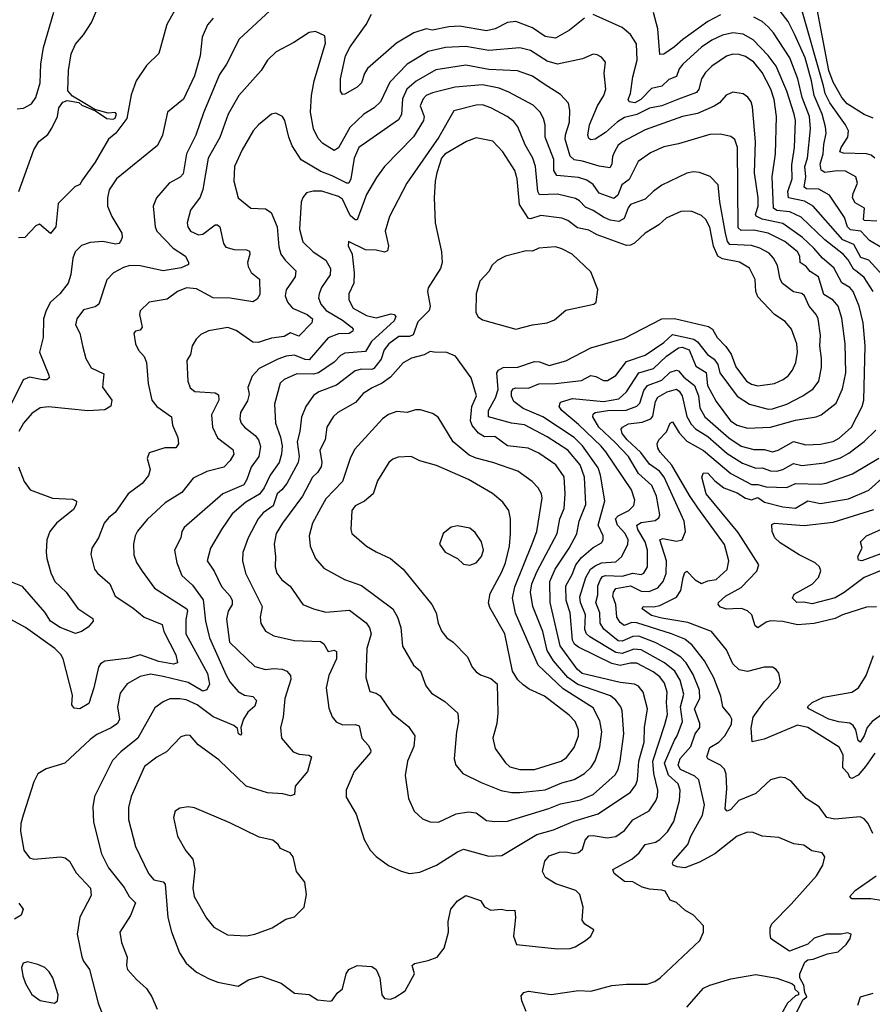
# Model space of a CAD drawing. Extents: x 1550320 to 1685906, y 509093 to 640511.
# Tile 357 of 532: x 1624638 to 1628723, y 590779 to 595498. Entities that reach past the tile are written whole.
import ezdxf

# ---------------------------------------------------------------- set-up
doc = ezdxf.new("R2010")
doc.units = 0

msp = doc.modelspace()

# ---------------------------------------------------------------- linework, layer by layer
at = {"layer": '0CON20XD'}
for points in [[(1624633.2, 594675), (1624704.7, 594875), (1624728.5, 594915), (1624771.8, 594948.2), (1624791.8, 594978.2), (1624818.3, 595035), (1624825.2, 595075), (1624845, 595103.2), (1624865, 595111.3), (1624921.7, 595101.7), (1624935, 595088.9), (1625000.8, 595060.8), (1625055, 595025.4), (1625085, 595021.2), (1625095, 595026.2), (1625100.8, 595045), (1625095, 595053.8), (1625060.8, 595050.8), (1624998, 595068), (1624941.4, 595101.4), (1624891.4, 595131.4), (1624867.8, 595157.8), (1624871.4, 595255), (1624884.7, 595335), (1624905, 595380.6), (1624944, 595426), (1624981.8, 595485), (1625027.9, 595595)], [(1625858.5, 595561.5), (1625690, 595405), (1625628.5, 595285), (1625595, 595235.7), (1625518.2, 595051.8), (1625481.2, 594945), (1625436.5, 594855), (1625420.9, 594759.1), (1625406.8, 594743.2), (1625353.1, 594715), (1625293.3, 594645), (1625276.5, 594605), (1625286.7, 594505), (1625294.8, 594484.8), (1625373.4, 594403.4), (1625431.5, 594365), (1625447.1, 594335), (1625446, 594325), (1625411.8, 594308.2), (1625325, 594294.4), (1625215, 594318.4), (1625165, 594319.6), (1625135, 594311.2), (1625086.9, 594285), (1625055, 594251.2), (1625016, 594134), (1624998.7, 594121.3), (1624942.7, 594107.3), (1624910.6, 594065), (1624904.3, 594035), (1624925.7, 593995), (1624939.4, 593929.4), (1624954.4, 593875), (1624979.5, 593829.5), (1625040.9, 593800.9), (1625035, 593736.7), (1625079.4, 593675), (1625074.4, 593645.6), (1625045, 593628.5), (1624964, 593624), (1624775, 593642.5), (1624735, 593638.1), (1624695, 593611.1), (1624655.5, 593565), (1624633.8, 593525)], [(1625407.7, 595592.3), (1625341.9, 595475), (1625303.8, 595336.2), (1625245, 595279.2), (1625195, 595205.8), (1625171.5, 595138.5), (1625150.4, 595025), (1625098, 594955), (1625063.3, 594925), (1624999.3, 594815), (1624938.8, 594731.2)], [(1628745, 594532.4), (1628685.2, 594535.2), (1628680.3, 594540.3), (1628685.3, 594595), (1628641.2, 594621.2), (1628628.7, 594645), (1628631, 594665), (1628652.2, 594715), (1628643.5, 594745), (1628595, 594771.8), (1628554.2, 594774.2), (1628495, 594765.7), (1628477.6, 594777.6), (1628473.8, 594805), (1628488.4, 594855), (1628490.4, 594899.6), (1628502.2, 594955), (1628499.6, 594985), (1628482.4, 595045), (1628444.9, 595134.9), (1628432.1, 595205), (1628401.1, 595315), (1628352.6, 595425), (1628319.6, 595489.6), (1628255, 595574.6)], [(1628726.7, 595026.7), (1628685, 595043.3), (1628603.3, 595095), (1628577.1, 595125), (1628535, 595199.2), (1628515.7, 595254.3), (1628450.3, 595590.3)], [(1625565, 595505.6), (1625537, 595473), (1625511.8, 595415), (1625502.5, 595325), (1625475, 595229.2), (1625421.9, 595118.1), (1625345.6, 595054.4), (1625321.5, 594945), (1625298.5, 594895), (1625101.9, 594735), (1625067, 594683), (1625058.8, 594645), (1625058.5, 594605), (1625078.8, 594555), (1625127.5, 594475), (1625128.8, 594455), (1625120, 594435), (1625113.3, 594425), (1625098.2, 594421.8), (1625035.4, 594435.4), (1624975, 594430.6), (1624934.3, 594415.7), (1624903.9, 594386.1), (1624892.2, 594355), (1624883.1, 594276.9), (1624870, 594235), (1624829.5, 594185), (1624785.9, 594145), (1624764.2, 594105), (1624752.4, 594065), (1624750, 593975), (1624732, 593905), (1624777.8, 593795), (1624778.5, 593781.5), (1624767.3, 593772.7), (1624747.9, 593772.1), (1624685, 593784.2), (1624655, 593771.8), (1624596, 593655)], [(1624625, 595070.5), (1624656.5, 595073.5), (1624694.5, 595095), (1624714.6, 595125), (1624736, 595195), (1624739.6, 595285), (1624751.1, 595365), (1624800.6, 595535)], [(1627344.4, 595505.6), (1627271.6, 595448.4), (1627205, 595408.9), (1627155, 595417.9), (1627095, 595458.6), (1627015, 595489), (1626975.7, 595484.3), (1626915.6, 595454.4), (1626875, 595444.8), (1626745, 595466.7), (1626694, 595464), (1626615, 595448.5), (1626584.6, 595454.6), (1626525.5, 595435), (1626442.9, 595385), (1626304.6, 595265), (1626289.1, 595240.9), (1626274.7, 595195.3), (1626255, 595175.5), (1626195, 595141.4), (1626185, 595140), (1626174.4, 595155), (1626174.7, 595215), (1626198.7, 595325), (1626221.4, 595368.6), (1626297.7, 595475), (1626323.9, 595525)], [(1628771.1, 594275), (1628706.3, 594346.3), (1628668.7, 594358.7), (1628635, 594420.5), (1628582.3, 594442.3), (1628439.3, 594605), (1628398.1, 594628.1), (1628321.6, 594645), (1628317.9, 594675), (1628339.4, 594735), (1628337.6, 594802.4), (1628350, 594885), (1628355.2, 595015), (1628349, 595045), (1628313.8, 595155), (1628262.4, 595275), (1628225, 595326.5), (1628151.9, 595401.9), (1628105, 595428.1), (1628055.2, 595434.8), (1628005.6, 595424.4), (1627955, 595400.8), (1627904.2, 595365.8), (1627815, 595284.5), (1627797.6, 595262.4), (1627784.7, 595225.3), (1627749, 595211), (1627715, 595179.7), (1627665, 595168.8), (1627614.7, 595115), (1627585, 595100), (1627558.6, 595105), (1627553.5, 595115), (1627564.6, 595145), (1627575.9, 595225), (1627596, 595305), (1627593, 595383), (1627565, 595427.8), (1627525, 595460.9), (1627385, 595522.7)], [(1627995, 595520.8), (1627935, 595489.3), (1627815, 595403.9), (1627775, 595367.9), (1627725, 595333.8), (1627705, 595331.2), (1627696, 595455), (1627675, 595533.3)], [(1628768.4, 594405), (1628709.5, 594439.5), (1628668.6, 594485), (1628619.4, 594490.6), (1628604.3, 594505), (1628590.1, 594550.1), (1628517.8, 594657.8), (1628466.6, 594686.6), (1628408.3, 594688.3), (1628397.1, 594695), (1628405.1, 594745), (1628400.5, 594795), (1628413.4, 594835), (1628427.2, 594975), (1628422.4, 595035), (1628387.3, 595125), (1628365.7, 595215), (1628327.5, 595315), (1628250.3, 595435), (1628225, 595464.7), (1628195, 595490), (1628155, 595509.7)], [(1628735, 594834.5), (1628718.3, 594848.3), (1628695.7, 594855.7), (1628585, 594859.2), (1628568.1, 594865), (1628574.2, 594885), (1628606.3, 594935), (1628608.4, 594965), (1628595.3, 594995), (1628520.5, 595100.5), (1628498.1, 595145), (1628488.6, 595181.4), (1628385.4, 595545.4)], [(1628727.6, 594195), (1628685, 594262.8), (1628650.2, 594289.8), (1628632.6, 594302.6), (1628607.5, 594347.5), (1628585, 594373.5), (1628495, 594443), (1628381.7, 594551.7), (1628327.9, 594577.9), (1628265, 594583.2), (1628249.1, 594595), (1628243.5, 594745), (1628259.4, 594855), (1628264.7, 595035), (1628252.6, 595115), (1628236.3, 595165), (1628194.9, 595244.9), (1628155, 595294.7), (1628115, 595321.2), (1628085, 595331.8), (1628055, 595333.2), (1628025, 595323.8), (1627955, 595275.3), (1627923.7, 595245), (1627905.3, 595215), (1627891.3, 595165), (1627880.5, 595149.5), (1627795, 595116.8), (1627715, 595085.2), (1627655, 595073.7), (1627595, 595043.3), (1627535, 595029.8), (1627501.8, 595008.2), (1627445, 594956.8), (1627395, 594925.6), (1627375, 594922.5), (1627365, 594929.4), (1627360.3, 594945), (1627368.1, 594995), (1627406.6, 595085), (1627436.7, 595135), (1627445.8, 595165), (1627438.5, 595241.5), (1627444.4, 595295), (1627425, 595319.4), (1627405, 595330.6), (1627385, 595332.9), (1627335, 595310), (1627215, 595284.7), (1627165, 595299.7), (1627085, 595350.3), (1627035, 595363.4), (1626885, 595350.5), (1626775, 595369.6), (1626678.8, 595365), (1626594.4, 595345), (1626494.8, 595285.2), (1626411.4, 595198.6), (1626367.1, 595105), (1626335.5, 595075), (1626287.3, 595045), (1626218.9, 594981.1), (1626165, 594884.2), (1626145, 594871.9), (1626089.4, 594905), (1626068, 594928), (1626045.9, 594975), (1626031.2, 595055), (1626036.5, 595135), (1626048.9, 595205), (1626103.3, 595385), (1626100.3, 595420.3), (1626055, 595441.5), (1626025, 595437.5), (1625951.1, 595388.9), (1625866.4, 595343.6), (1625824.4, 595305), (1625794.4, 595255), (1625688.2, 595135), (1625636.5, 595045), (1625597.2, 594932.8), (1625541.2, 594835), (1625515.3, 594684.7), (1625502.7, 594647.3), (1625455.5, 594585), (1625440, 594525), (1625442.9, 594505), (1625455.3, 594485.3), (1625495, 594467.3), (1625515, 594469.7), (1625575, 594514.5), (1625585.3, 594515.3), (1625596.1, 594505), (1625614.8, 594424.8), (1625625, 594408.1), (1625665, 594396.4), (1625724.4, 594394.4), (1625738, 594388), (1625740.5, 594375), (1625729.5, 594335), (1625731.8, 594315), (1625746.1, 594286.1), (1625786.5, 594255), (1625788.5, 594181.5), (1625775, 594159.2), (1625755, 594145.6), (1625646.9, 594163.1), (1625565, 594165.3), (1625485, 594208.4), (1625437.6, 594212.4), (1625394.3, 594195), (1625345, 594158.2), (1625257.5, 594145), (1625215, 594103.3), (1625211.1, 594085), (1625224.4, 594025), (1625215, 594010), (1625193.3, 594005), (1625184.5, 593995.5), (1625191.9, 593945), (1625207.1, 593915), (1625233.3, 593883.3), (1625245.5, 593855), (1625253.3, 593755), (1625271.2, 593675), (1625295, 593643.5), (1625364.3, 593595), (1625370, 593555), (1625395.4, 593495), (1625398.6, 593465), (1625385, 593446), (1625333.4, 593446.6), (1625258.3, 593421.7), (1625248.8, 593395), (1625262.7, 593342.7), (1625255, 593313.8), (1625225, 593274.4), (1625158.1, 593225), (1625095, 593135.6)], [(1628358.8, 590735), (1628390, 590800), (1628410, 590815), (1628400, 590835), (1628395, 590870), (1628376.7, 590905), (1628376.7, 590925), (1628399.3, 590980.7), (1628415, 590992.5), (1628440, 590995), (1628508.8, 591021.2), (1628559.7, 591030.3), (1628598, 591065), (1628617.5, 591095), (1628621.2, 591115), (1628605, 591122), (1628574.2, 591115.8), (1628504.5, 591115.5), (1628445, 591096.2), (1628413.6, 591066.4), (1628326.7, 591033.3), (1628246.1, 591086.1), (1628237.5, 591095), (1628233.3, 591115), (1628233.8, 591145), (1628241.2, 591165), (1628335, 591258.1), (1628455.6, 591395), (1628486, 591445), (1628496.2, 591485), (1628483.3, 591505), (1628433.3, 591515), (1628395, 591541.4), (1628347.6, 591547.6), (1628275, 591578.9), (1628195, 591584.5), (1628151.7, 591601.7), (1628125.5, 591604.5), (1628075, 591584.5), (1627969.2, 591500.8), (1627895, 591460.2), (1627825, 591432.8), (1627787.6, 591437.6), (1627768.8, 591445), (1627765, 591452.5), (1627769.2, 591465), (1627840, 591545), (1627853.1, 591585), (1627908.9, 591685), (1627918.9, 591735), (1627892.5, 591855), (1627872.2, 591872.2), (1627804.6, 591904.6), (1627793.7, 591925), (1627802.3, 591957.7), (1627853.8, 592015), (1627874.7, 592075), (1627897.3, 592105), (1627897.2, 592125), (1627871.3, 592195), (1627896.7, 592245), (1627894.8, 592285), (1627865, 592360.4), (1627832, 592415), (1627805, 592443.3), (1627756.9, 592475), (1627683.4, 592513.4), (1627605, 592542.7), (1627575, 592542), (1627525, 592519.8), (1627505, 592521.6), (1627436.5, 592576.5), (1627419.7, 592605), (1627416.8, 592655), (1627398.9, 592705), (1627408.5, 592741.5), (1627407.9, 592785), (1627420.4, 592815), (1627431, 592829), (1627445, 592834.8), (1627525, 592831.4), (1627575, 592845.8), (1627615, 592838.2), (1627629.1, 592845), (1627645.4, 592875), (1627646.7, 592955), (1627634, 592995), (1627599, 593055), (1627594.3, 593075), (1627615, 593089), (1627682.3, 593097.7), (1627700.2, 593109.8), (1627705.4, 593124.6), (1627689.4, 593215), (1627666.1, 593265), (1627602.9, 593322.9), (1627554.4, 593405), (1627490.9, 593470.9), (1627413.3, 593545), (1627384.1, 593595), (1627385, 593607.5), (1627394.8, 593615.2), (1627455.6, 593624.4), (1627543.9, 593626.1), (1627594.8, 593645.2), (1627609.6, 593660.4), (1627628.9, 593721.1), (1627645.4, 593744.6), (1627715, 593770.7), (1627755, 593808.8), (1627785, 593817.6), (1627795, 593814.5), (1627820.3, 593785), (1627871.3, 593745), (1627890.6, 593695), (1627897.3, 593637.3), (1627920.5, 593595), (1628035, 593494), (1628095, 593454.8), (1628155, 593437.6), (1628205, 593438.7), (1628245, 593426.2), (1628272.5, 593435), (1628345, 593476.7), (1628405, 593460), (1628475, 593463.1), (1628535, 593476.8), (1628565, 593491.9), (1628622.9, 593545), (1628674.2, 593645), (1628683.3, 593675), (1628688.4, 593935), (1628678.9, 594045), (1628660, 594125), (1628631.6, 594195), (1628614.8, 594214.8), (1628577.5, 594237.5), (1628539.3, 594309.3), (1628484.7, 594355), (1628443.8, 594403.8), (1628388.3, 594455), (1628295, 594521), (1628195, 594542.9), (1628166.7, 594556.7), (1628162.9, 594565), (1628175.9, 594605), (1628176, 594645), (1628158, 594765), (1628163.5, 594913.5), (1628149.8, 595079.8), (1628142.9, 595105), (1628126.8, 595126.8), (1628105, 595142.7), (1628055, 595150.5), (1628023.4, 595136.6), (1627990.5, 595099.5), (1627965.6, 595084.4), (1627885, 595048.8), (1627812.9, 595035), (1627635, 594970.3), (1627526.7, 594913.3), (1627505, 594896.1), (1627487.4, 594865), (1627478.1, 594841.9), (1627474.7, 594805), (1627465, 594788.2), (1627414.6, 594795.4), (1627335, 594820.9), (1627295, 594826.6), (1627275, 594844.5), (1627252, 594925), (1627253.1, 594946.9), (1627273, 595007), (1627273.8, 595065), (1627267.9, 595097.9), (1627229.5, 595139.5), (1627155, 595185.9), (1627095, 595227.5), (1627022.6, 595252.6), (1626885, 595260), (1626775, 595279.8), (1626631.7, 595258.3), (1626537.1, 595202.9), (1626492, 595165), (1626471.2, 595118.8), (1626466.5, 595043.5), (1626452.3, 595017.7), (1626262.2, 594885), (1626239.6, 594835), (1626224.3, 594735.7), (1626215, 594714.5), (1626205, 594714), (1626135, 594750.2), (1626080.4, 594770.4), (1625986.7, 594826.7), (1625943.6, 594893.6), (1625926.7, 594935), (1625908.1, 595015), (1625897.1, 595035), (1625865, 595050.6), (1625845, 595045.7), (1625782, 594995), (1625755.8, 594965), (1625703.8, 594875), (1625666.4, 594795), (1625664.5, 594725), (1625685, 594643.8), (1625745, 594594.2), (1625815, 594591.1), (1625843.3, 594573.3), (1625870.8, 594505), (1625879.6, 594409.6), (1625889.7, 594375), (1625910.4, 594345), (1625960.4, 594295), (1625958.2, 594265), (1625915, 594203.3), (1625910.4, 594175), (1625920.4, 594145), (1625945, 594115.6), (1626015, 594085.8), (1626040.9, 594065), (1626036.7, 594045), (1625975, 593980.8), (1625935, 593997.1), (1625905, 593980), (1625845, 593972), (1625805, 593958.8), (1625779.8, 593950.2), (1625755, 593953.1), (1625675, 594007.9), (1625635, 594022.7), (1625542.9, 594007.1), (1625505, 593988.6), (1625482.6, 593967.4), (1625463.5, 593935), (1625455.9, 593894.1), (1625438.9, 593865), (1625443.6, 593765), (1625455, 593734.2), (1625476.7, 593716.7), (1625575, 593709.6), (1625590, 593700), (1625591.6, 593675), (1625557.2, 593605), (1625561.3, 593545), (1625584.8, 593494.8), (1625658.5, 593438.5), (1625663.6, 593415), (1625646.9, 593385), (1625615, 593353.9), (1625535, 593332.5), (1625468.9, 593301.1), (1625415, 593231.8), (1625335, 593182.7), (1625248.1, 593101.9), (1625202.6, 593047.4), (1625191.2, 593025), (1625183.1, 592985), (1625185, 592932.5), (1625197, 592897), (1625224.4, 592855), (1625284, 592774), (1625438.4, 592675), (1625442.4, 592665), (1625433.6, 592623.6), (1625434.1, 592555), (1625536.9, 592365), (1625546.5, 592313.5), (1625533.8, 592286.2), (1625515, 592280), (1625445, 592321.5), (1625325, 592350.7), (1625265, 592361.9), (1625215, 592349.6), (1625153.3, 592315), (1625119.4, 592270.6), (1625105.9, 592205), (1625115.3, 592145), (1625106.7, 592125), (1625076, 592104), (1625007.9, 592072.1), (1624975, 592047.3), (1624853.3, 591935), (1624765, 591907.1), (1624725, 591884.2), (1624704.6, 591845), (1624654.4, 591685), (1624643.1, 591645), (1624641.7, 591608.3), (1624657.9, 591517.9), (1624685, 591481.2), (1624705, 591473.8), (1624835, 591485.5), (1624855, 591481.1), (1624876.7, 591465), (1624908.9, 591408.9), (1624976.4, 591335), (1624979.8, 591300.2), (1624925.7, 591195.7), (1624912.5, 591115), (1624935, 591006.7), (1624943.1, 590985), (1624971.4, 590945), (1625014, 590785), (1625032.9, 590735)], [(1627707.1, 590905), (1627897.1, 591085), (1627914.2, 591125), (1627913.8, 591155), (1627866.1, 591206.1), (1627825, 591230), (1627785, 591266), (1627755, 591277.5), (1627730.4, 591320.4), (1627715, 591326.6), (1627655, 591330), (1627620, 591340), (1627575, 591365.6), (1627535, 591367.1), (1627486.4, 591405), (1627480.5, 591425), (1627570.4, 591475), (1627605.5, 591505), (1627635.3, 591544.7), (1627683.9, 591556.1), (1627705, 591569.5), (1627741.2, 591605), (1627772, 591655), (1627799.8, 591755), (1627802.6, 591805), (1627792.7, 591835), (1627747.3, 591877.3), (1627728, 591935), (1627774.8, 592045), (1627788.9, 592065), (1627813.8, 592135), (1627804.9, 592205.1), (1627820.7, 592265), (1627802.4, 592332.4), (1627776.5, 592375), (1627727.6, 592415), (1627615, 592477.2), (1627579.7, 592480.3), (1627525, 592459.5), (1627495, 592464.3), (1627369.7, 592539.7), (1627353.3, 592555), (1627345.5, 592575), (1627348.1, 592645), (1627325.2, 592705), (1627321.9, 592731.9), (1627350.2, 592825), (1627373.5, 592865), (1627395, 592881.2), (1627425, 592895.2), (1627495, 592899.8), (1627523.5, 592925), (1627551.2, 592985), (1627553.4, 593005), (1627539.4, 593035), (1627502.7, 593075), (1627493.1, 593105), (1627505, 593120), (1627556.5, 593145), (1627580.5, 593169.5), (1627585.9, 593195), (1627569.5, 593245), (1627446.4, 593426.4), (1627424.3, 593454.3), (1627315, 593558.1), (1627235.6, 593625), (1627223.1, 593645), (1627228.8, 593665), (1627287.2, 593682.8), (1627435, 593667.4), (1627508.5, 593681.5), (1627545, 593714.1), (1627605, 593806.1), (1627675, 593826.5), (1627737.1, 593885), (1627794.6, 593925.4), (1627811.4, 593928.6), (1627845.5, 593915.5), (1627877.9, 593837.9), (1627927.4, 593807.4), (1627934.1, 593745), (1627975, 593667.8), (1628043.5, 593575), (1628075, 593555.2), (1628125, 593539.8), (1628235, 593545.8), (1628355, 593578.4), (1628455, 593595.3), (1628477.5, 593605), (1628550.4, 593659.6), (1628581.2, 593728.8), (1628595.8, 593805), (1628593.5, 593945), (1628577.4, 594067.4), (1628559.7, 594125), (1628535, 594153.9), (1628490.7, 594180.7), (1628465.8, 594265), (1628425, 594291.6), (1628405.5, 594315.5), (1628377.5, 594335), (1628376.6, 594365), (1628364.7, 594385), (1628304.7, 594435), (1628225, 594474.4), (1628155, 594489.2), (1628095, 594488.5), (1628080.7, 594500.7), (1628077.4, 594885), (1628065, 594923.3), (1628045, 594938.5), (1627995, 594949.5), (1627945, 594947.8), (1627795, 594902.8), (1627725, 594889.1), (1627659.9, 594860.1), (1627601.9, 594818.1), (1627557.5, 594732.5), (1627523.7, 594706.3), (1627503.4, 594656.6), (1627485, 594640.7), (1627415, 594666.6), (1627385, 594708.2), (1627355, 594729.2), (1627315, 594741.9), (1627211.7, 594751.7), (1627197.9, 594775), (1627197.5, 594827.5), (1627156.2, 594935), (1627155.3, 594995), (1627148.2, 595025), (1627131.5, 595055), (1627098, 595088), (1626981.5, 595151.5), (1626935, 595170), (1626855, 595185.9), (1626725, 595175.3), (1626615, 595147), (1626585.9, 595134.1), (1626570.5, 595119.5), (1626557.4, 595085), (1626576.4, 595035), (1626573.2, 595015), (1626525, 594936.2), (1626385.4, 594794.6), (1626347.6, 594742.4), (1626300, 594660), (1626255, 594538.8), (1626245, 594538.4), (1626220.4, 594560.4), (1626185, 594637.7), (1626165, 594650), (1626085, 594675.8), (1626043.5, 594676.5), (1626011.5, 594668.5), (1625993.8, 594646.2), (1625986.1, 594623.9), (1625978.4, 594495), (1625995, 594432.9), (1626044.4, 594385), (1626105, 594345.4), (1626126.7, 594305), (1626125.8, 594275), (1626083.8, 594215), (1626072.3, 594185), (1626069.6, 594165), (1626080.3, 594135), (1626106.4, 594105), (1626185, 594058.4), (1626228.2, 594025), (1626235.6, 594015), (1626233.5, 594005), (1626216.1, 593993.9), (1626165, 593992.7), (1626116, 593974), (1626025, 593868.2), (1626005, 593868.8), (1625955, 593890), (1625915, 593884.8), (1625875, 593871.6), (1625785, 593826.2), (1625750.8, 593789.2), (1625731.2, 593735), (1625737.3, 593702.7), (1625728.5, 593671.5), (1625695.6, 593615), (1625692.2, 593585), (1625698.6, 593565), (1625714.4, 593545), (1625765.5, 593505.5), (1625782.6, 593485), (1625791.7, 593451.7), (1625784.2, 593405), (1625747.1, 593352.9), (1625726.4, 593293.6), (1625711.1, 593268.9), (1625611.5, 593225), (1625425, 593063.6), (1625414, 593045), (1625410, 593015), (1625379.3, 592955), (1625391.1, 592895), (1625413.9, 592833.9), (1625465, 592788.2), (1625517.3, 592717.3), (1625527.8, 592615), (1625547.8, 592535), (1625626.9, 592356.9), (1625645, 592324), (1625685, 592278.1), (1625715, 592260), (1625755, 592253.6), (1625771.6, 592235), (1625765, 592208.5), (1625731.1, 592178.9), (1625710.5, 592145), (1625696.9, 592105), (1625700, 592075), (1625695, 592068.8), (1625686.7, 592075), (1625681.1, 592101.1), (1625663.5, 592115), (1625565, 592156.5), (1625488, 592215), (1625435, 592238), (1625405, 592243.8), (1625357.7, 592242.3), (1625325, 592228.2), (1625285, 592200.6), (1625203.8, 592055), (1625121.7, 591988.3), (1625082.3, 591947.7), (1624995.5, 591775), (1624987.3, 591725), (1624991.2, 591651.2), (1625030.3, 591500.3), (1625063.4, 591433.4), (1625138.7, 591338.7), (1625162.7, 591295), (1625193.3, 591265), (1625168.5, 591205), (1625117.5, 591125), (1625125.7, 591075), (1625151.8, 591005), (1625149.5, 590965), (1625154.5, 590945), (1625197.1, 590897.1), (1625245.3, 590855.3), (1625270.6, 590815), (1625295.6, 590755.6)], [(1626125, 590793.3), (1626135, 590797.5), (1626158.3, 590831.7), (1626185, 590852.5), (1626202.5, 590925), (1626214.4, 590945.6), (1626255, 590965.6), (1626325, 590960), (1626345.8, 590945.8), (1626364, 590905), (1626373.6, 590823.6), (1626386.4, 590806.4), (1626413.9, 590803.9), (1626435, 590811.2), (1626485, 590843.8), (1626530, 590925), (1626517.5, 590965), (1626530, 590975), (1626595, 590988), (1626637.5, 591005), (1626672.3, 591047.7), (1626693.1, 591125), (1626690.8, 591175), (1626704, 591235), (1626736.2, 591275), (1626775, 591300.8), (1626845, 591276), (1626865.4, 591245.4), (1626895, 591230), (1626945, 591234.3), (1626975, 591228), (1627010, 591230), (1627013.8, 591195), (1627003.3, 591105), (1627017.5, 591065), (1627215, 591044.3), (1627275, 591047.1), (1627300, 591055), (1627348.8, 591085), (1627373.8, 591105), (1627388.8, 591135), (1627345, 591163.3), (1627332.7, 591182.7), (1627337.1, 591245), (1627322, 591305), (1627303.3, 591325), (1627206.4, 591356.4), (1627157.4, 591387.4), (1627142.2, 591415), (1627154.5, 591465), (1627175, 591490.5), (1627225, 591508.2), (1627255, 591510.4), (1627295, 591501.2), (1627315, 591506.4), (1627335, 591523.1), (1627346.8, 591565), (1627365, 591585.8), (1627385, 591588.1), (1627453.2, 591576.8), (1627495, 591583.6), (1627535, 591612.1), (1627575, 591663.3), (1627654.2, 591705.8), (1627686.2, 591753.8), (1627693.3, 591775), (1627694.7, 591805), (1627676.7, 591885), (1627672.2, 591945), (1627729.4, 592120.6), (1627742.2, 592167.8), (1627736.5, 592225), (1627740.9, 592275), (1627728, 592318), (1627705, 592348.4), (1627672.7, 592372.7), (1627595, 592414), (1627565, 592414.4), (1627515, 592402), (1627475, 592412.3), (1627315, 592490), (1627295.8, 592505.8), (1627286.5, 592525), (1627275.6, 592655), (1627255.9, 592715), (1627255.2, 592785), (1627285, 592838.8), (1627302.2, 592885), (1627329.3, 592920.7), (1627385, 592968.6), (1627425, 592990.4), (1627434.1, 593005.9), (1627433.1, 593025), (1627410, 593075), (1627441.5, 593191.5), (1627421.3, 593315), (1627409.1, 593350.9), (1627335.2, 593455), (1627295, 593495.2), (1627145, 593594), (1627050.9, 593635), (1627005, 593668.2), (1626994.1, 593694.1), (1626994.6, 593715.4), (1627001.7, 593728.3), (1627015, 593733.3), (1627075, 593732.4), (1627125, 593752.6), (1627205, 593754.2), (1627330.5, 593769.5), (1627375, 593793.1), (1627398.4, 593788.4), (1627435, 593768.9), (1627455, 593768.1), (1627495, 593793.3), (1627545, 593860), (1627635, 593889.5), (1627725, 593951.2), (1627765, 593989.6), (1627867.3, 593967.3), (1627885, 593953.6), (1627933.3, 593893.3), (1627965, 593870.3), (1627983.8, 593845), (1627992.5, 593805), (1628075, 593693.4), (1628135.2, 593655.2), (1628225, 593631.4), (1628245, 593632.4), (1628314.4, 593655.6), (1628391.1, 593695), (1628440.6, 593729.4), (1628467.3, 593765), (1628479.1, 593830.9), (1628480.3, 593875), (1628471.4, 593935), (1628475.3, 593985), (1628464.3, 594064.3), (1628454.7, 594085), (1628421.4, 594125), (1628398.5, 594175), (1628385, 594186.2), (1628345, 594194.6), (1628293.4, 594233.4), (1628281.9, 594255), (1628269.3, 594319.3), (1628250.4, 594355), (1628229, 594379), (1628185, 594403.4), (1628145, 594415.2), (1628040.8, 594420.8), (1628029.4, 594435), (1628020.5, 594475), (1627992.4, 594625), (1627985, 594707.1), (1627947, 594747), (1627895, 594766.5), (1627865, 594769.1), (1627835, 594762.5), (1627714.7, 594705.3), (1627672.5, 594675), (1627635, 594637.9), (1627565, 594612.5), (1627552.8, 594597.2), (1627534.2, 594545.8), (1627509.1, 594530.9), (1627467.3, 594537.3), (1627435, 594551.2), (1627385, 594584.2), (1627349.1, 594599.1), (1627320.3, 594630.3), (1627301.2, 594641.2), (1627215, 594662.6), (1627129.2, 594659.2), (1627121.1, 594675), (1627109, 594795), (1627095.8, 594835), (1627059, 594899), (1627024.8, 594984.8), (1627005, 595009.6), (1626974, 595034), (1626895, 595076.5), (1626855, 595089.4), (1626825, 595088.6), (1626718.5, 595061.5), (1626645.3, 594935), (1626492.9, 594715), (1626410, 594555), (1626388.6, 594485), (1626404.5, 594415), (1626399.6, 594390.4), (1626385, 594384.6), (1626345, 594393.7), (1626295, 594394.7), (1626213.8, 594435), (1626212.2, 594415), (1626231.1, 594375), (1626241.1, 594285), (1626238.5, 594235), (1626215.5, 594185), (1626214.6, 594155), (1626236.3, 594116.3), (1626299.9, 594079.9), (1626345, 594070), (1626417.6, 594087.6), (1626432, 594085), (1626440.5, 594075), (1626432.3, 594055), (1626323.7, 593955), (1626295, 593908), (1626195, 593900), (1626175, 593889.1), (1626145, 593856.3), (1626070, 593805), (1626045, 593798.5), (1625965, 593800.5), (1625905, 593773.8), (1625885, 593755.6), (1625858.2, 593655), (1625863.1, 593565), (1625887.5, 593497.5), (1625894.8, 593455), (1625892.9, 593415), (1625880.9, 593375), (1625837.1, 593315), (1625808.4, 593255), (1625786, 593224), (1625721.8, 593185), (1625655, 593129.3), (1625605, 593054.4), (1625552.5, 592965), (1625535.5, 592905), (1625570, 592855), (1625605, 592781.5), (1625646, 592735), (1625655.4, 592715), (1625655.5, 592695), (1625636.7, 592663.3), (1625628.2, 592625), (1625643.4, 592515), (1625765, 592398.1), (1625815, 592383.8), (1625855, 592388.4), (1625894.7, 592384.7), (1625917.5, 592375), (1625935.8, 592355), (1625936.5, 592335), (1625907.7, 592245), (1625900, 592155), (1625886.9, 592105), (1625892.2, 592055), (1625948.2, 591988.2), (1625977.1, 591977.1), (1626023.7, 591973.7), (1626035.4, 591965), (1626016.5, 591895), (1625957.9, 591825), (1625954.2, 591785), (1625935, 591777.5), (1625898.1, 591788.1), (1625825, 591792.7), (1625722.9, 591825), (1625591.3, 591951.3), (1625492.5, 592022.5), (1625455, 592066.9), (1625435, 592068.6), (1625409.5, 592060.5), (1625341.5, 591988.5), (1625295, 591963.5), (1625235, 591919.4), (1625171.8, 591775), (1625158.2, 591721.8), (1625158.5, 591665), (1625192.9, 591535), (1625255.4, 591405), (1625281.1, 591375), (1625325, 591365.9), (1625335.3, 591355), (1625347.1, 591195), (1625365.4, 591125.4), (1625403.1, 591025), (1625435, 590976), (1625485, 590932.5), (1625545, 590900.8), (1625587.5, 590885), (1625684.1, 590865.9), (1625734.6, 590895.4), (1625795, 590912.9), (1625889.8, 590879.8), (1625955, 590832.5), (1626025, 590826.2), (1626065, 590800), (1626125, 590793.3)], [(1626505, 591405.8), (1626555, 591412.2), (1626634.2, 591445), (1626735, 591510.4), (1626765, 591522.9), (1626885, 591489.5), (1626947.4, 591492.6), (1627115, 591592.2), (1627195.2, 591614.8), (1627293, 591657), (1627408.9, 591691.1), (1627564.5, 591795), (1627589.7, 591830.3), (1627598.6, 591855), (1627604.4, 591945), (1627630.6, 592035), (1627632.3, 592105), (1627645.8, 592195), (1627624.7, 592274.7), (1627603, 592303), (1627583.4, 592313.4), (1627515, 592321.3), (1627332.9, 592365), (1627308.4, 592385), (1627227.3, 592497.3), (1627179.1, 592705), (1627178.1, 592805), (1627203, 592865), (1627270, 592965), (1627306.7, 593033.3), (1627318, 593095), (1627351, 593175), (1627343.5, 593305), (1627322.9, 593365), (1627265, 593435.2), (1627165, 593498.1), (1627056, 593556), (1626994.5, 593564.5), (1626884.2, 593595), (1626884, 593625), (1626918.3, 593685), (1626930.9, 593725), (1626923.8, 593805), (1626931.8, 593818.2), (1626955, 593831.1), (1627025, 593833.4), (1627105, 593859.2), (1627128, 593858), (1627175, 593840), (1627255, 593863.2), (1627374, 593925), (1627535, 593972.5), (1627715, 594063.8), (1627775, 594066.5), (1627938.3, 594028.3), (1627957.1, 594015), (1627979.6, 593975), (1628021.1, 593931.1), (1628047.1, 593895), (1628068.8, 593835), (1628120.8, 593765), (1628145, 593751.1), (1628175, 593743.8), (1628255, 593754.7), (1628296.8, 593773.2), (1628319.5, 593790.5), (1628341.5, 593818.5), (1628357.2, 593855), (1628364.7, 593905), (1628361.8, 593945), (1628335.4, 594015), (1628305, 594050.9), (1628254.4, 594085), (1628175, 594170), (1628165.3, 594195), (1628162.4, 594252.4), (1628135, 594307.3), (1628086.5, 594336.5), (1628005, 594352.7), (1627983.6, 594365), (1627962, 594412), (1627945, 594503.1), (1627925, 594540), (1627905, 594560), (1627855, 594580.6), (1627805, 594578.2), (1627735, 594546.9), (1627700.6, 594515), (1627671.9, 594498.1), (1627635, 594475.5), (1627583.3, 594426.7), (1627565, 594417.1), (1627545, 594416.2), (1627405, 594467.4), (1627365, 594490.2), (1627311, 594501), (1627265, 594535.3), (1627235, 594547.6), (1627135, 594559.7), (1627085, 594543.5), (1627075, 594545.4), (1627032.7, 594612.7), (1627020.7, 594735), (1627009.6, 594775), (1626952.9, 594865), (1626905, 594916.5), (1626825, 594931.5), (1626778.9, 594915), (1626675, 594853.5), (1626659, 594835), (1626635.8, 594765), (1626629.2, 594725), (1626623.2, 594645), (1626627.9, 594525), (1626658.9, 594385), (1626662.5, 594335), (1626653.3, 594305), (1626595, 594212.5), (1626592.2, 594195), (1626604.6, 594125), (1626599.1, 594105), (1626545, 594049.6), (1626522.4, 593987.6), (1626505, 593980.3), (1626455, 593979.8), (1626406.7, 593945), (1626384.2, 593915.8), (1626369.4, 593870.6), (1626333.9, 593826.1), (1626325, 593821.6), (1626276.1, 593823.9), (1626244.8, 593815.2), (1626155, 593746.5), (1626071.4, 593715), (1626045, 593697.1), (1626008.2, 593645), (1625987.6, 593592.4), (1625980.3, 593525), (1625966.6, 593475), (1625976.1, 593405), (1625971.2, 593375), (1625918.3, 593275), (1625893.3, 593245), (1625871.9, 593225), (1625852, 593168), (1625804.8, 593135.2), (1625780.6, 593105), (1625731.8, 593015), (1625706.9, 592945), (1625704.6, 592905), (1625718.9, 592845), (1625799.6, 592685), (1625790, 592635), (1625793.6, 592603.6), (1625815, 592567.5), (1625855, 592544.4), (1625955, 592522.1), (1626078.3, 592518.3), (1626095, 592506.9), (1626115, 592470), (1626145, 592476.9), (1626155, 592469.2), (1626156.2, 592435), (1626118.9, 592355), (1626106.2, 592295), (1626118.7, 592198.7), (1626135, 592156), (1626153.4, 592133.4), (1626185, 592118.8), (1626245, 592119.2), (1626263.6, 592113.6), (1626276.8, 592055), (1626309.7, 592019.7), (1626320.9, 591995), (1626318.9, 591985), (1626240.8, 591895), (1626202.2, 591805), (1626201.4, 591771.4), (1626250.3, 591690.3), (1626288.8, 591568.8), (1626317.5, 591517.5), (1626345, 591486.7), (1626404.5, 591444.5), (1626465, 591417.1), (1626505, 591405.8)], [(1624938.8, 594731.2), (1624925, 594708.9), (1624902.4, 594697.6), (1624822.5, 594617.5), (1624811.1, 594505), (1624785, 594473.3), (1624731.7, 594518.3), (1624715, 594510), (1624662.5, 594455), (1624632, 594452)], [(1627015, 594014.5), (1627094.5, 594035.5), (1627165.4, 594044.6), (1627199.8, 594060.2), (1627254.7, 594105.3), (1627388.8, 594135), (1627399.2, 594145), (1627407.5, 594205), (1627375, 594290), (1627285, 594374.5), (1627235, 594400.5), (1627205, 594409.1), (1627125, 594403.3), (1627095, 594388.6), (1627065, 594391.1), (1626965, 594364), (1626925, 594344), (1626899.8, 594320.2), (1626886.7, 594293.3), (1626842.9, 594245), (1626824.5, 594184.5), (1626822.9, 594095), (1626834.1, 594074.1), (1626855, 594058.9), (1627015, 594014.5)], [(1626645, 591651.8), (1626728.8, 591691.2), (1626788.3, 591701.7), (1626825, 591695.9), (1626875, 591660), (1626915, 591654.6), (1626975, 591656.8), (1627172.7, 591717.3), (1627229.8, 591740.2), (1627325, 591759.5), (1627385, 591784.3), (1627490.5, 591879.5), (1627505.8, 591905), (1627515.3, 591945), (1627531.9, 592075), (1627524.7, 592185), (1627517.5, 592205), (1627495, 592236.8), (1627467.9, 592257.9), (1627312, 592312), (1627263.8, 592345), (1627195.3, 592425.3), (1627165.6, 592475), (1627143.8, 592565), (1627096.6, 592685), (1627084.8, 592755), (1627092, 592795), (1627116.7, 592855), (1627213.1, 593035), (1627226.2, 593105), (1627246.4, 593155), (1627251.9, 593225), (1627247.1, 593307.1), (1627206.2, 593365), (1627125, 593421.2), (1627074.1, 593444.1), (1626975, 593455.8), (1626915, 593500.9), (1626865, 593498.4), (1626836.7, 593516.7), (1626805, 593553.2), (1626797.1, 593575), (1626804.2, 593645), (1626826.1, 593695), (1626801.3, 593781.3), (1626725.4, 593885.4), (1626685, 593903.3), (1626624.2, 593904.2), (1626605, 593908), (1626575, 593891.4), (1626515, 593875.5), (1626475.9, 593854.1), (1626413.8, 593785), (1626374.2, 593755.8), (1626326.1, 593733.9), (1626284.1, 593705.9), (1626246.1, 593663.9), (1626161.8, 593615), (1626140.4, 593595), (1626108.6, 593545), (1626101.8, 593485), (1626075.4, 593435), (1626085.4, 593375), (1626081.8, 593355), (1626065, 593327.3), (1626040.3, 593305), (1625993.5, 593215), (1625896.7, 593085), (1625866.8, 593035), (1625857.7, 592985), (1625863.8, 592925), (1625861.4, 592875), (1625869.8, 592845), (1625893.2, 592813.2), (1625933.5, 592783.5), (1625994.3, 592695), (1626044.7, 592674.7), (1626105, 592658.8), (1626217.8, 592667.8), (1626297.4, 592607.4), (1626314.1, 592584.1), (1626321.1, 592555), (1626301.2, 592485), (1626295.5, 592345), (1626315, 592277.5), (1626345, 592270.8), (1626365, 592257.5), (1626422.3, 592172.3), (1626500.6, 592110.6), (1626531.1, 592065), (1626526.4, 592015), (1626496.1, 591943.9), (1626484.5, 591875), (1626500, 591765), (1626527.5, 591705), (1626567.4, 591667.4), (1626605, 591653.3), (1626645, 591651.8)], [(1628725, 591598), (1628703.3, 591645), (1628685, 591668.6), (1628665, 591677.1), (1628543.5, 591666.5), (1628505, 591673.6), (1628467.8, 591725), (1628406, 591766), (1628335, 591848), (1628305, 591864.2), (1628282.3, 591867.7), (1628235.8, 591854.2), (1628165, 591790), (1628084.2, 591755), (1628045, 591713.3), (1628027.5, 591705), (1628017.8, 591715), (1628026.5, 591813.5), (1628022.4, 591882.4), (1628015, 591905.8), (1627995.8, 591925), (1627935.7, 591955), (1627930.9, 591965), (1627945, 592010.5), (1627987.1, 592035), (1628016.5, 592065), (1628048.6, 592121.4), (1628050.5, 592145), (1628041.2, 592165), (1628007.5, 592205), (1627997.5, 592255), (1627963.4, 592343.4), (1627918.4, 592425), (1627860, 592500), (1627825, 592529), (1627761.1, 592555), (1627595, 592607.1), (1627571.5, 592608.5), (1627534, 592595), (1627515, 592609.1), (1627498.8, 592635), (1627493.6, 592695), (1627479.4, 592735), (1627482.6, 592755), (1627495, 592772.2), (1627565, 592784.8), (1627615, 592759.8), (1627653.3, 592756.7), (1627695.4, 592775), (1627721.7, 592805), (1627735, 592843.8), (1627737.1, 592905), (1627705.5, 593005), (1627718.9, 593011.1), (1627785, 592998.4), (1627812.5, 593005), (1627828, 593045), (1627822.1, 593095), (1627726.1, 593305), (1627703.7, 593335), (1627655, 593367.1), (1627613.7, 593423.7), (1627548.5, 593485), (1627525.2, 593515), (1627520, 593535), (1627526.5, 593545), (1627555, 593561.7), (1627620.9, 593569.1), (1627662.3, 593585), (1627671.6, 593598.4), (1627685, 593668.6), (1627695, 593689.7), (1627739.6, 593715), (1627785, 593727.7), (1627798.4, 593718.4), (1627812.4, 593695), (1627835, 593595.6), (1627855, 593559.1), (1627876.7, 593536.7), (1627935, 593500.4), (1627975.7, 593465.7), (1628028.2, 593418.2), (1628102, 593372), (1628165, 593349.4), (1628195, 593349.6), (1628235, 593335.2), (1628265, 593334.4), (1628295, 593341.6), (1628345, 593370.5), (1628385, 593361.4), (1628495, 593374.7), (1628571.5, 593398.5), (1628610.1, 593419.9), (1628684.1, 593475.9), (1628739.7, 593530.3)], [(1626993.7, 591793.7), (1627035, 591794.2), (1627155, 591807.1), (1627235, 591839.8), (1627295, 591856.3), (1627344.8, 591885.2), (1627376.2, 591915), (1627394.8, 591945.2), (1627417.5, 592012.5), (1627427.9, 592085), (1627417.8, 592137.8), (1627385, 592200.3), (1627241.5, 592291.5), (1627121.9, 592405), (1627013.6, 592653.6), (1626999.8, 592725), (1627009.5, 592780.5), (1627093.4, 592986.6), (1627115.2, 593045), (1627140.9, 593205), (1627138.5, 593225), (1627121.9, 593255), (1627092.9, 593285), (1627025, 593333.8), (1626905.6, 593375.6), (1626825, 593395.9), (1626791.5, 593411.5), (1626715.4, 593475), (1626642.7, 593592.7), (1626615, 593610.6), (1626558.2, 593628.2), (1626535, 593628.5), (1626495, 593616.2), (1626445, 593620.8), (1626404.8, 593605.2), (1626375.6, 593585), (1626242.4, 593437.6), (1626220.7, 593395), (1626183.9, 593285), (1626105, 593201.8), (1626081.3, 593158.7), (1626040.4, 593085), (1626025.4, 593025), (1626029.2, 592975), (1626055.4, 592915), (1626095, 592870), (1626194.6, 592814.6), (1626275, 592785.5), (1626425, 592674.4), (1626447.7, 592635), (1626464.5, 592585), (1626471.9, 592495), (1626523.9, 592403.9), (1626557.8, 592375), (1626584.5, 592305), (1626610.4, 592270.4), (1626675, 592230.5), (1626736.9, 592175), (1626740, 592135), (1626730, 592085), (1626720, 591955), (1626727.1, 591925), (1626761.2, 591885), (1626848.6, 591841.4), (1626945, 591802.9), (1626993.7, 591793.7)], [(1628735, 591982.9), (1628691.4, 591918.6), (1628655, 591877.1), (1628625, 591861.8), (1628615.5, 591865.5), (1628607.9, 591885), (1628582.4, 591912.4), (1628583.5, 591975), (1628565, 592012), (1628415, 592105.4), (1628365, 592117.1), (1628205, 592049.5), (1628147.5, 592037.5), (1628142.7, 592102.7), (1628152.9, 592155), (1628205, 592228.6), (1628270.8, 592295), (1628284, 592325), (1628275, 592366.7), (1628263.2, 592383.2), (1628245, 592394.2), (1628205, 592394.4), (1628125, 592374.5), (1628085, 592382.2), (1628055, 592410), (1628025, 592477.5), (1627951.9, 592565), (1627839.4, 592609.4), (1627715, 592629.1), (1627665, 592643.2), (1627620.4, 592675), (1627625, 592685.3), (1627675, 592683.9), (1627705, 592690.4), (1627785, 592731.1), (1627805, 592762.9), (1627816.9, 592825), (1627825, 592848), (1627834.6, 592855.4), (1627875, 592812.8), (1627905, 592796.1), (1627935, 592808.5), (1627974.3, 592815), (1628027.4, 592862.6), (1628036.1, 592905), (1628015, 592982.9), (1627887.9, 593157.9), (1627847, 593217), (1627762.7, 593362.7), (1627706.7, 593425), (1627696, 593445), (1627692.5, 593465), (1627700.5, 593485), (1627736.8, 593523.2), (1627755, 593564.3), (1627765, 593570.8), (1627797.6, 593517.6), (1627835, 593477.8), (1627914, 593434), (1628045, 593323), (1628145, 593270), (1628175, 593270), (1628215, 593259.6), (1628314.4, 593255.6), (1628355, 593275.2), (1628475, 593272.7), (1628502.6, 593277.4), (1628628.3, 593321.7), (1628755, 593396.6)], [(1627105, 591904.2), (1627232.5, 591945), (1627257.4, 591962.6), (1627295, 592009.2), (1627314.6, 592065), (1627315.4, 592095), (1627299.1, 592135), (1627270, 592165), (1627153.1, 592255), (1627079.2, 592289.2), (1627049.4, 592309.4), (1627023.9, 592333.9), (1626999.5, 592375), (1626962.2, 592555), (1626890.9, 592680.9), (1626883.8, 592703.8), (1626891.6, 592748.4), (1626948.3, 592851.7), (1626965.3, 592895), (1626984.2, 592975), (1626989.7, 593035), (1626989.6, 593105), (1626982.1, 593145), (1626953.1, 593185), (1626902.5, 593227.5), (1626788.1, 593295), (1626635, 593361.8), (1626555, 593384), (1626514.2, 593404.2), (1626451.7, 593401.7), (1626425, 593392.5), (1626406, 593375), (1626352.1, 593287.9), (1626330.6, 593225), (1626289.9, 593190.1), (1626245, 593167.7), (1626229.5, 593145), (1626224.2, 593055), (1626229.2, 593035), (1626300, 592975), (1626345, 592946.9), (1626415, 592915.5), (1626475.5, 592865), (1626611.9, 592695), (1626632.9, 592655), (1626642.9, 592605), (1626660.8, 592565), (1626685, 592535.8), (1626714.5, 592514.5), (1626784, 592445), (1626806, 592395), (1626825, 592372.5), (1626845, 592358), (1626895, 592340), (1626926.2, 592315), (1626929.1, 592175), (1626923.6, 592125), (1626904.5, 592054.5), (1626915.6, 592005), (1626966, 591936), (1626987, 591917), (1627034.7, 591904.7), (1627105, 591904.2)], [(1624632.5, 593355), (1624658.6, 593285), (1624688, 593245), (1624795, 593204.5), (1624890.6, 593200.6), (1624909.7, 593189.7), (1624908.6, 593175), (1624895, 593150.6), (1624813.3, 593085), (1624782.2, 593045), (1624767.5, 593005), (1624764, 592946), (1624768.4, 592915), (1624786.2, 592846.2), (1624805.8, 592805.8), (1624859.5, 592755), (1624915.4, 592675.4), (1624988.3, 592628.3), (1624990, 592615), (1624965, 592586.2), (1624933.3, 592565), (1624905, 592555.6), (1624831.1, 592585), (1624785.5, 592615), (1624758.3, 592658.3), (1624651.8, 592781.8), (1624529.4, 592829.4)], [(1628743.4, 592683.4), (1628695, 592682.7), (1628580, 592645), (1628545, 592627.7), (1628445, 592604), (1628365, 592597.9), (1628295, 592613.1), (1628235, 592616.5), (1628215, 592610), (1628175, 592583.3), (1628162.5, 592592.5), (1628146.4, 592645), (1628125, 592665.5), (1628095.9, 592675.9), (1628054.2, 592674.2), (1628025, 592673.2), (1627995, 592681.8), (1627984.7, 592695), (1627986.2, 592705), (1628019.6, 592735), (1628095, 592776.5), (1628169.5, 592855), (1628179.1, 592885), (1628080.7, 593040.7), (1627927.7, 593225), (1627907.1, 593305), (1627913.6, 593326.4), (1627935, 593324.4), (1627968.5, 593288.5), (1628011.5, 593255), (1628075, 593230), (1628116.1, 593205), (1628145, 593197.6), (1628175, 593208.6), (1628206.3, 593186.3), (1628295, 593163.6), (1628355, 593157.3), (1628415, 593191.7), (1628475, 593178.7), (1628609.1, 593200.9), (1628706.5, 593243.5), (1628785, 593313.3)], [(1628765, 592858.1), (1628685, 592824.2), (1628588.1, 592751.9), (1628545, 592727.5), (1628435, 592698.8), (1628395, 592706.6), (1628361.2, 592705), (1628340.6, 592725), (1628348.2, 592745), (1628435, 592792.7), (1628464.6, 592825), (1628476.2, 592856.2), (1628470.5, 592875), (1628450, 592895), (1628372.5, 592932.5), (1628281.1, 592991.1), (1628255.8, 593015), (1628242.9, 593045), (1628241.7, 593078.3), (1628254.6, 593085.4), (1628295, 593081.2), (1628396.1, 593073.9), (1628535, 593089.2), (1628730.1, 593149.9)], [(1625095, 593135.6), (1625065, 593112.5), (1625042.5, 593085), (1625015.6, 593015), (1624983.1, 592965), (1624978.6, 592935), (1624995.6, 592865), (1625010.8, 592845), (1625070, 592795), (1625095.6, 592735), (1625179.8, 592679.8), (1625233.9, 592633.9), (1625319.6, 592599.6), (1625328.8, 592565), (1625385, 592454), (1625394.4, 592415), (1625375, 592408.4), (1625305, 592422.3), (1625215, 592453.4), (1625162, 592438), (1625045, 592423.5), (1625025, 592411.4), (1625014.7, 592395.3), (1624993.3, 592295), (1624968.9, 592221.1), (1624925, 592195.8), (1624898, 592198), (1624887.5, 592215), (1624890.8, 592260.8), (1624846, 592435), (1624835, 592455.6), (1624806.5, 592485), (1624665.7, 592585), (1624575, 592634.4)], [(1626795, 592883.8), (1626825, 592894.5), (1626850.4, 592925), (1626859.3, 592955), (1626850.9, 592995), (1626820.8, 593040.8), (1626795, 593060.5), (1626735, 593072.5), (1626705, 593066.2), (1626666.7, 593035), (1626650, 592985), (1626675.9, 592945.9), (1626735, 592915.7), (1626765, 592888.9), (1626795, 592883.8)], [(1628795, 592949.6), (1628673.7, 592903.7), (1628657.5, 592907.5), (1628654, 592926), (1628674, 592965), (1628666.7, 592995), (1628695.4, 593024.6), (1628778.9, 593061.1)], [(1628918.8, 592275), (1628722.8, 592135), (1628698.6, 592105), (1628685, 592066.4), (1628665, 592035.6), (1628655, 592042.9), (1628643.7, 592093.7), (1628631.6, 592115), (1628615, 592126), (1628562.8, 592132.8), (1628515, 592145.5), (1628418.9, 592195), (1628412.5, 592205), (1628434.3, 592225.7), (1628489.2, 592250.8), (1628625, 592274.3), (1628656.7, 592295), (1628694.5, 592355), (1628729.4, 592450.6)], [(1625725, 591106.7), (1625765, 591114.4), (1625846.7, 591145), (1625913.4, 591186.6), (1625955, 591197.8), (1626000, 591245), (1626012.7, 591305), (1626004.3, 591364.3), (1625964, 591415), (1625948.8, 591485), (1625934.1, 591504.1), (1625887.5, 591525), (1625876.2, 591545), (1625850, 591565), (1625785, 591580), (1625645, 591648.6), (1625475, 591720), (1625445, 591726), (1625405, 591718.8), (1625383.3, 591705), (1625374.2, 591675), (1625394.2, 591585), (1625432.9, 591515), (1625468, 591475), (1625477.5, 591425), (1625466.8, 591335), (1625473.1, 591295), (1625532.2, 591192.2), (1625568.3, 591148.3), (1625632.6, 591112.6), (1625725, 591106.7)], [(1628775, 591275.3), (1628716, 591284), (1628625, 591283.9), (1628615.6, 591295), (1628640.7, 591325), (1628742.1, 591395)], [(1624633.4, 591263.4), (1624654.4, 591235), (1624645, 591206), (1624613, 591187)], [(1624805, 590784.3), (1624818.8, 590795), (1624821.2, 590825), (1624795.6, 590905), (1624778.6, 590935), (1624758, 590955), (1624725, 590970), (1624675, 590982.5), (1624654.2, 590975.8), (1624646, 590955), (1624652.2, 590915), (1624665, 590878.8), (1624695, 590826), (1624735, 590796.9), (1624805, 590784.3)], [(1627835, 590764.4), (1627915, 590856.5), (1627945, 590870.9), (1628045, 590900.6), (1628165, 590922), (1628265, 590903.8), (1628338.3, 590878.3), (1628348.3, 590868.3), (1628351.7, 590851.7), (1628370, 590835), (1628370, 590825), (1628355, 590820), (1628317.5, 590785), (1628283.3, 590725)], [(1627064.6, 590745), (1627043.1, 590795), (1627041.2, 590818.8), (1627053.8, 590835), (1627075, 590841.5), (1627185, 590825.8), (1627315, 590845.4), (1627375, 590842.2), (1627475, 590868.5), (1627545, 590875.5), (1627645, 590875.4), (1627681.7, 590888.3), (1627707.1, 590905)], [(1628653.8, 590775), (1628666, 590815), (1628727.7, 590832.3)]]:
    msp.add_lwpolyline(points, dxfattribs=at)

doc.saveas('drawing.dxf')
